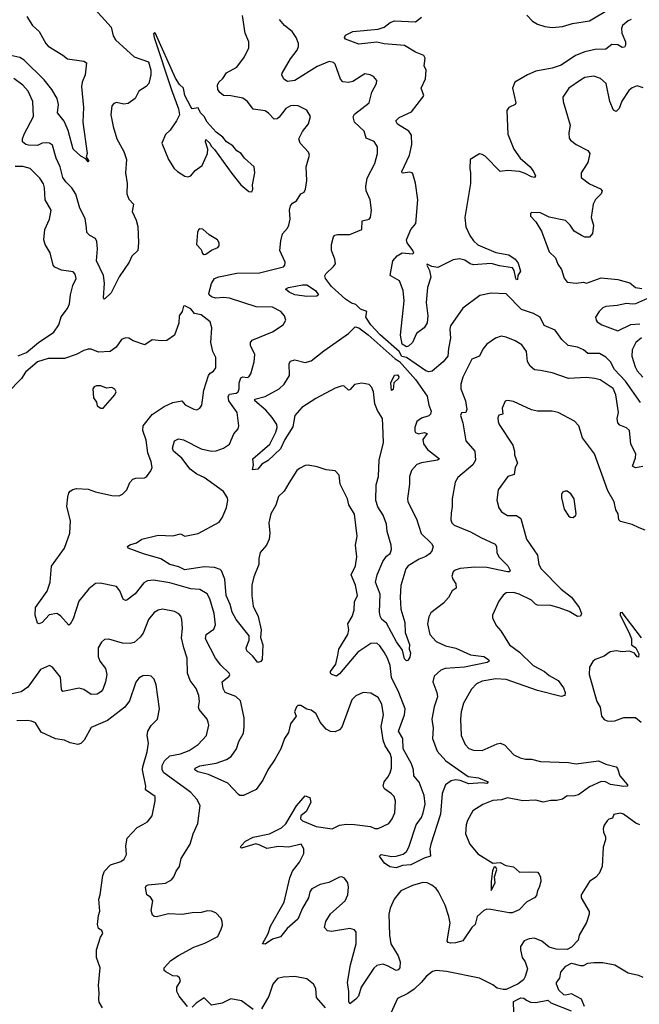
# Model space of a CAD drawing. Extents: x 2056909 to 2160450, y 827444 to 1016825.
# Tile 347 of 501: x 2091435 to 2095601, y 960230 to 966845. Entities that reach past the tile are written whole.
import ezdxf

# ---------------------------------------------------------------- set-up
doc = ezdxf.new("R2010")
doc.units = 0

msp = doc.modelspace()

# ---------------------------------------------------------------- linework, layer by layer
at = {"layer": '0CON10XD'}
for points in [[(2091943.2, 966913.2), (2092050, 966795), (2092064.2, 966735), (2092079.7, 966709.7), (2092203.3, 966595), (2092300.5, 966560.5), (2092315.6, 966504.4), (2092316.5, 966475), (2092303.7, 966416.3), (2092284.3, 966395.7), (2092236.2, 966365), (2092211.2, 966315), (2092165, 966281.4), (2092135, 966277.5), (2092085, 966288.8), (2092067.7, 966282.3), (2092055, 966266.7), (2092047.8, 966205), (2092063.5, 966126.5), (2092086.7, 966045), (2092135, 965959.2), (2092152.3, 965905), (2092145.5, 965815), (2092157.8, 965745), (2092155.7, 965675), (2092168.3, 965638.3), (2092199.2, 965605), (2092190.8, 965555), (2092217.6, 965497.6), (2092228.6, 965455), (2092234, 965345), (2092228, 965295), (2092188.8, 965255), (2092170.8, 965215), (2092102.4, 965117.6), (2092050.7, 965009.3), (2092005, 964967.5), (2091997.5, 964975), (2092004.5, 965075), (2091997.9, 965125), (2091951.5, 965225), (2091957.5, 965305), (2091953.8, 965353.8), (2091944.4, 965374.4), (2091905.6, 965395.6), (2091886, 965415), (2091884.5, 965445.5), (2091875, 965508.8), (2091838.2, 965578.2), (2091812.3, 965672.3), (2091785, 965715.6), (2091745, 965754.4), (2091725.4, 965785), (2091707.8, 965855), (2091679.1, 965915), (2091655, 966000.6), (2091635, 966014.6), (2091615, 966018), (2091585, 966014), (2091555, 965999.3), (2091495, 966000.8), (2091475, 966005.6), (2091454.5, 966025), (2091453.9, 966045), (2091465.3, 966075), (2091528.1, 966195), (2091522.9, 966295), (2091491.9, 966365), (2091456, 966405), (2091395, 966448.5)], [(2094844.3, 966875), (2094882, 966835), (2094916.2, 966815), (2094965, 966798.5), (2095015, 966792.5), (2095085, 966799.3), (2095151.8, 966818.2), (2095265, 966837.9), (2095405, 966918.8)], [(2091482.5, 966865), (2091521.4, 966805), (2091565.8, 966765), (2091609.4, 966685), (2091625, 966667.1), (2091725, 966605.6), (2091755, 966580.6), (2091865.5, 966565.5), (2091883.8, 966555), (2091874.2, 966475), (2091854.2, 966425.8), (2091850, 966395), (2091863.5, 966255), (2091861.5, 966205), (2091860, 966155), (2091888.8, 965945), (2091882.5, 965922.5), (2091900, 965895), (2091895, 965890), (2091880, 965910), (2091845, 965927.5), (2091794.3, 965975), (2091760.7, 966100.7), (2091733.4, 966163.4), (2091689.5, 966219.5), (2091696.2, 966275), (2091687.5, 966315), (2091651.2, 966375), (2091599.9, 966439.9), (2091465, 966571.8), (2091435, 966589.8), (2091375, 966603.9)], [(2092831.8, 963631.8), (2092804.2, 963675), (2092675, 963769.4), (2092625, 963792.2), (2092580.6, 963825), (2092525, 963899.4), (2092468.6, 963945), (2092461.9, 963965), (2092476, 964015), (2092502.4, 964027.6), (2092535, 964022.7), (2092655, 963961.8), (2092725, 963945.4), (2092755, 963948.8), (2092804.5, 963965.5), (2092845, 963993.8), (2092875, 964063.3), (2092902.5, 964095), (2092908.6, 964115), (2092895.7, 964205), (2092841.3, 964285), (2092837, 964313), (2092845, 964328), (2092890, 964335), (2092902.5, 964345), (2092910, 964365), (2092910, 964405), (2092920.7, 964439.3), (2092934, 964446), (2092965, 964440), (2092975, 964444.2), (2092987.8, 964465), (2093010, 964545), (2093015.6, 964595), (2092985.6, 964655), (2092985.6, 964675), (2092997.4, 964692.6), (2093133.4, 964746.6), (2093205.9, 964794.1), (2093223.6, 964826.4), (2093215.8, 964855), (2093190, 964885), (2093135, 964913.3), (2093025, 964915.4), (2092845, 964973.1), (2092805, 964977.8), (2092754.1, 964974.1), (2092725, 964982.1), (2092709.5, 964995), (2092706.9, 965005), (2092725, 965073.3), (2092744, 965106), (2092773.7, 965116.3), (2092895, 965141.5), (2093047, 965143), (2093208, 965185), (2093216.9, 965195), (2093218.8, 965215), (2093184.3, 965295), (2093190.5, 965359.5), (2093202, 965405), (2093235.4, 965444.6), (2093243.8, 965463.8), (2093252.5, 965505), (2093248.6, 965565), (2093254.3, 965595), (2093268.3, 965611.7), (2093295, 965628), (2093325, 965674), (2093347.5, 965685), (2093356.2, 965705), (2093366, 965765), (2093360.8, 965855), (2093384, 965935), (2093376.2, 965955), (2093320, 966015), (2093311.2, 966045), (2093336.8, 966093.2), (2093376, 966145), (2093388.8, 966195), (2093365, 966236.2), (2093305.8, 966265.8), (2093275, 966268.9), (2093255, 966265.6), (2093225, 966248.1), (2093179.7, 966190.3), (2093165, 966178.9), (2093145, 966176.4), (2093107.6, 966217.6), (2093085, 966233.1), (2093003.5, 966243.5), (2092965.5, 966295.5), (2092935, 966316.9), (2092855, 966332.5), (2092805, 966335.6), (2092780.8, 966355), (2092766.6, 966376.6), (2092765.6, 966405), (2092773.1, 966425), (2092800.9, 966449.1), (2092825, 966488.1), (2092894.4, 966525.6), (2092945.7, 966594.3), (2092976, 966655), (2092976.2, 966695), (2092950.8, 966755), (2092933, 966873)], [(2095607.7, 964272.3), (2095508.3, 964415), (2095434.3, 964494.3), (2095406.5, 964546.5), (2095375, 964578.2), (2095332.3, 964602.3), (2095255, 964601.3), (2095225.5, 964625.5), (2095185, 964644), (2095122.5, 964655), (2095080, 964695), (2095035, 964757.8), (2094960.7, 964790.7), (2094933.1, 964845), (2094889.8, 964869.8), (2094807.7, 964897.7), (2094705, 965002.9), (2094605, 965007.1), (2094527.3, 964992.7), (2094413.4, 964906.6), (2094331.3, 964788.7), (2094326.9, 964765), (2094331.5, 964705), (2094316.5, 964635), (2094312.7, 964585), (2094281.4, 964545), (2094206.9, 964483.1), (2094185, 964479.6), (2094165, 964485.2), (2094035.7, 964575.7), (2094002.8, 964582.8), (2093985, 964616.4), (2093858.4, 964728.4), (2093794.8, 964794.8), (2093761.1, 964845), (2093767.5, 964885), (2093725, 964900.6), (2093695, 964930.8), (2093665, 964941.1), (2093625, 964966.2), (2093532, 965052), (2093490.8, 965105), (2093486.2, 965123.8), (2093491.9, 965138.1), (2093545, 965186), (2093557.1, 965205), (2093554.4, 965235), (2093531.2, 965295), (2093531.1, 965335), (2093545, 965386.2), (2093553.6, 965396.4), (2093572.1, 965402.1), (2093655, 965401.8), (2093735.5, 965434.5), (2093736.1, 965493.9), (2093785, 965504.4), (2093792.5, 965515), (2093799.2, 965565), (2093790.8, 965635), (2093764, 965694), (2093760.8, 965725), (2093770.9, 965779.1), (2093821.7, 965878.3), (2093839.4, 965945), (2093839.4, 965989.4), (2093817.3, 966027.3), (2093765, 966047.5), (2093751.2, 966095), (2093685.8, 966155), (2093677.7, 966192.3), (2093685, 966210), (2093783.8, 966285), (2093802.7, 966357.3), (2093833.3, 966415), (2093836, 966435), (2093813.6, 966463.6), (2093790, 966475), (2093755, 966480), (2093675, 966428.5), (2093645, 966422.1), (2093607.3, 966427.3), (2093592.1, 966445), (2093556.7, 966546.7), (2093545, 966557.8), (2093514.5, 966564.5), (2093435, 966531.1), (2093285, 966436.2), (2093235, 966430), (2093210, 966445), (2093196.7, 966475), (2093198.8, 966485), (2093255, 966580.8), (2093299.3, 966640.7), (2093308.6, 966665), (2093308.1, 966685), (2093294.5, 966725), (2093267.1, 966765), (2093215, 966804.6), (2093182.1, 966845)], [(2095545, 966846.5), (2095525, 966836.7), (2095487.8, 966805), (2095481.1, 966785), (2095483.3, 966755), (2095507.1, 966695), (2095507.7, 966672.3), (2095500.7, 966659.3), (2095485, 966656.7), (2095455.5, 966675.5), (2095415, 966678.6), (2095375, 966645.8), (2095304.6, 966644.6), (2095235, 966628.8), (2095172.5, 966605), (2095075, 966540), (2095015, 966519.5), (2094905, 966498.5), (2094848.6, 966475), (2094764.2, 966425), (2094748.6, 966385), (2094770.6, 966285), (2094765, 966274.4), (2094723.8, 966255), (2094710, 966235), (2094717.1, 966075), (2094756.7, 965975), (2094798.9, 965915), (2094866, 965855), (2094890, 965825), (2094903.3, 965795), (2094895.8, 965784.2), (2094875, 965788.6), (2094832.1, 965812.1), (2094795, 965823.8), (2094715, 965830.9), (2094665, 965825.6), (2094565, 965927.5), (2094545, 965938.8), (2094525, 965942.5), (2094463.8, 965905), (2094460, 965845), (2094465.8, 965815), (2094465.7, 965745), (2094427.3, 965515), (2094433.1, 965453.1), (2094460.5, 965395), (2094485, 965359.4), (2094515, 965330.9), (2094635, 965280.4), (2094724.2, 965265), (2094765.4, 965235), (2094785, 965208), (2094801.9, 965155), (2094783.8, 965125), (2094781.2, 965098.8), (2094775, 965096.2), (2094770, 965105), (2094758.7, 965158.7), (2094747.3, 965177.3), (2094659.5, 965190.5), (2094605, 965206.6), (2094485, 965197.8), (2094463.1, 965205), (2094428.2, 965228.3), (2094392.1, 965237.9), (2094348.5, 965231.5), (2094245, 965180.6), (2094206.5, 965186.5), (2094175, 965202.5), (2094171.2, 965195), (2094188.9, 965158.9), (2094199.1, 965115), (2094176.7, 965045), (2094168.1, 964945), (2094178.5, 964855), (2094175, 964807.5), (2094155, 964774), (2094103.2, 964736.8), (2094076.2, 964675), (2094049.4, 964650.6), (2094035, 964646.7), (2094007.1, 964665), (2093994, 964724), (2094020.4, 964955), (2094013.9, 965025), (2093989.1, 965089.1), (2093926, 965125), (2093943.8, 965225), (2093972.9, 965257.1), (2094005, 965278.1), (2094075, 965271.4), (2094083.9, 965276.1), (2094078.2, 965295), (2094039.1, 965345), (2094034.5, 965365), (2094063.3, 965435), (2094097.8, 965475), (2094111.4, 965635), (2094096.4, 965746.4), (2094078.3, 965808.3), (2094074, 965815), (2094055, 965820), (2094013.3, 965813.3), (2094005.8, 965815.8), (2094004.5, 965824.5), (2094054.7, 965935.3), (2094070.7, 966005), (2094068.4, 966068.4), (2094050, 966095), (2093975, 966143.1), (2093963.3, 966165), (2093985, 966187.3), (2094067.8, 966225), (2094146, 966325), (2094151.2, 966335), (2094134, 966385), (2094162.6, 966447.4), (2094168.1, 966505), (2094154.4, 966535), (2094160, 966585), (2094151.2, 966605), (2094095, 966627.1), (2094021.5, 966671.5), (2093885, 966683.2), (2093835, 966694.2), (2093715, 966679.2), (2093625, 966714), (2093617.5, 966725), (2093625, 966740.8), (2093675, 966764.4), (2093845, 966780), (2093885.2, 966794.8), (2093925.4, 966824.6), (2093955, 966836.5), (2094095, 966829.2), (2094135, 966861.2)], [(2092995, 965688.8), (2093002, 965705), (2092999.2, 965735), (2093016.4, 965816.4), (2093011.2, 965855), (2092946.2, 965915), (2092923.8, 965945), (2092895, 965963.8), (2092866.8, 965996.8), (2092825, 966023.8), (2092801.2, 966055), (2092755, 966090), (2092696, 966155), (2092675, 966193.8), (2092649.5, 966219.5), (2092635, 966252.5), (2092595, 966246.7), (2092585, 966260), (2092545.5, 966335), (2092536, 966385), (2092508.2, 966408.2), (2092481.8, 966451.8), (2092345, 966756.7), (2092335, 966750), (2092338, 966725), (2092454.2, 966374.2), (2092503.4, 966246.6), (2092509.2, 966205), (2092490, 966165), (2092446.6, 966103.4), (2092415, 966072.5), (2092390.8, 966015), (2092434.4, 965904.4), (2092472.5, 965845), (2092495, 965824.2), (2092545, 965793.8), (2092565, 965788), (2092585, 965796), (2092615, 965830.8), (2092661.2, 965865), (2092697.5, 965945), (2092700, 965975), (2092683.3, 966025), (2092685, 966040), (2092712.5, 966015), (2092721.2, 965995), (2092745, 965971.4), (2092860.3, 965810.3), (2092921.9, 965735), (2092975, 965690.6), (2092995, 965688.8)], [(2095626.2, 966386.2), (2095585, 966400), (2095553, 966387), (2095530.7, 966369.3), (2095483.1, 966296.9), (2095465, 966248.8), (2095445, 966228), (2095427.6, 966237.6), (2095402.9, 966295), (2095377.8, 966415), (2095339.3, 966449.3), (2095295, 966464.2), (2095235, 966455.6), (2095205, 966438.1), (2095127.5, 966385), (2095086.2, 966325), (2095088, 966295), (2095135.6, 966135), (2095125.8, 966085), (2095129.3, 966049.3), (2095137.5, 966035), (2095175.9, 966005.9), (2095255, 965966.2), (2095268, 965945), (2095255.4, 965884.6), (2095208.8, 965815), (2095208.8, 965785), (2095265, 965740.8), (2095339.3, 965709.3), (2095350.8, 965695), (2095344.3, 965675), (2095305, 965637.5), (2095289.4, 965605), (2095277.8, 965515), (2095293.3, 965465), (2095285, 965407.5), (2095265, 965383.8), (2095235, 965383.8), (2095212.5, 965395), (2095163, 965423), (2095136, 965465), (2095105, 965495.7), (2094995, 965518), (2094935, 965548), (2094875, 965550), (2094868.3, 965541.7), (2094870, 965525), (2094905.8, 965485.8), (2094942.7, 965422.7), (2094994.3, 965284.3), (2095036.2, 965245), (2095051.7, 965201.7), (2095076.9, 965166.9), (2095095, 965107.5), (2095115, 965081.2), (2095175, 965073.8), (2095225, 965081.2), (2095245, 965074), (2095345, 965111.1), (2095455, 965100), (2095536.3, 965076.3), (2095574.5, 965044.5), (2095618.3, 965038.3)], [(2091424.1, 964585.9), (2091481.2, 964608.8), (2091562, 964675), (2091664.4, 964745), (2091697.1, 964795), (2091712.6, 964847.4), (2091755, 964903.8), (2091770, 964935), (2091776, 964995), (2091791.7, 965058.3), (2091814, 965105), (2091808, 965135), (2091795, 965150), (2091715, 965161.4), (2091671.3, 965181.3), (2091660.8, 965195), (2091639.1, 965279.1), (2091606.7, 965335), (2091596.4, 965366.4), (2091604.2, 965435.8), (2091635.5, 965504.5), (2091646.7, 965565), (2091605.7, 965635), (2091601.9, 965715), (2091595, 965741.2), (2091569.1, 965779.1), (2091505, 965845.6), (2091455, 965858.1), (2091405, 965857.8)], [(2092675, 965267.5), (2092685, 965270), (2092725, 965296.7), (2092766.7, 965315), (2092776, 965325), (2092775.7, 965345), (2092764, 965365), (2092708.3, 965398.3), (2092665, 965438), (2092645, 965440), (2092636.4, 965433.6), (2092631.2, 965415), (2092622.5, 965335), (2092655, 965300), (2092663.8, 965273.8), (2092675, 965267.5)], [(2093365, 964984.8), (2093285, 964995.9), (2093245.8, 965015), (2093222.5, 965035), (2093242.5, 965045), (2093336.2, 965063.8), (2093365, 965063.2), (2093422.7, 965025), (2093444.3, 964995), (2093432.2, 964987.8), (2093365, 964984.8)], [(2095675, 964981.2), (2095575, 964936), (2095555, 964932.5), (2095515, 964938.9), (2095452.5, 964925), (2095375, 964918.5), (2095355, 964908.5), (2095331.5, 964885), (2095306.9, 964845), (2095309.4, 964825), (2095317.5, 964815), (2095348.8, 964795), (2095455, 964754.2), (2095543.4, 964796.6), (2095605, 964802.2)], [(2092737.6, 964482.4), (2092754.2, 964505), (2092754.3, 964575), (2092732.5, 964615), (2092720, 964675), (2092726.7, 964775), (2092716.2, 964815), (2092655, 964862), (2092610, 964870), (2092585, 964902.5), (2092545, 964922.5), (2092535, 964920), (2092527, 964883), (2092506.7, 964855), (2092503.8, 964805), (2092476, 964724), (2092425, 964690), (2092385, 964686.2), (2092325, 964693.8), (2092275, 964661.2), (2092197.9, 964687.9), (2092167.5, 964705), (2092145, 964706.9), (2092120, 964695), (2092083.1, 964645), (2092044, 964615), (2091965, 964610), (2091915, 964630.5), (2091895, 964631.5), (2091866.9, 964623.1), (2091815, 964594.6), (2091735, 964568.8), (2091625, 964568.8), (2091555, 964546.2), (2091472.9, 964477.1), (2091446.2, 964435), (2091352.7, 964337.3)], [(2094035, 962536.7), (2094020.7, 962550.7), (2094008.5, 962608.5), (2093968.1, 962665), (2093900.4, 962790.4), (2093870, 962815), (2093857.9, 962837.9), (2093852.9, 962865), (2093858.5, 962985), (2093827.5, 963065), (2093838.8, 963115), (2093875.2, 963204.8), (2093900.6, 963239.4), (2093925, 963259.2), (2093934.6, 963285), (2093932.5, 963315), (2093905.2, 963405), (2093901.2, 963455), (2093879.2, 963515), (2093841.5, 963571.5), (2093829.1, 963615), (2093830.9, 963719.1), (2093846.5, 963775), (2093851, 963885), (2093880.4, 964005), (2093877.2, 964117.2), (2093874.4, 964165), (2093839.7, 964219.7), (2093822.8, 964262.8), (2093814.3, 964344.3), (2093802.7, 964372.7), (2093784, 964394), (2093735, 964402), (2093685, 964394.3), (2093655, 964358.9), (2093645, 964355.6), (2093614.5, 964384.5), (2093595, 964383.3), (2093555, 964368.2), (2093425, 964298.7), (2093331.9, 964238.1), (2093283.6, 964186.4), (2093270.5, 964109.5), (2093217.7, 964025), (2093188, 963962), (2093105, 963882.9), (2093061.7, 963858.3), (2093035.7, 963824.3), (2093000.7, 963820.7), (2093005.7, 963855), (2093002.1, 963895), (2093117.3, 963992.7), (2093157.7, 964072.3), (2093165.6, 964104.4), (2093163.1, 964125), (2093131.5, 964171.5), (2093090.3, 964220.3), (2093015.6, 964285), (2093015.7, 964295), (2093085, 964312.4), (2093178.6, 964365), (2093211.9, 964395), (2093248.5, 964455), (2093246.9, 964535), (2093255, 964550.8), (2093285, 964558.5), (2093355, 964541.8), (2093395, 964552.5), (2093479.3, 964620.7), (2093645, 964735.6), (2093689.8, 964780.2), (2093715, 964775.4), (2093778.1, 964728.1), (2093958.8, 964565), (2093988.9, 964548.9), (2094095, 964427.5), (2094174.5, 964315), (2094185.5, 964255), (2094200, 964215), (2094195.5, 964195), (2094185, 964182.1), (2094135, 964167.4), (2094104.7, 964145), (2094090.4, 964105), (2094090.2, 964080.2), (2094095, 964071.4), (2094115, 964062.5), (2094155, 964070.6), (2094173.8, 964065), (2094145.8, 964025), (2094149.4, 963995), (2094176, 963956), (2094256, 963895), (2094243.8, 963886.2), (2094135, 963866.6), (2094105, 963855.3), (2094068.5, 963815), (2094054.6, 963775), (2094054.4, 963725), (2094041.3, 963628.7), (2094044.5, 963605), (2094101.9, 963491.9), (2094133.6, 963393.6), (2094204, 963325), (2094214, 963305), (2094205.7, 963275), (2094190, 963255), (2094165, 963238.2), (2094119.7, 963220.3), (2094046, 963175), (2094030, 963155), (2093996.3, 963043.7), (2093992.7, 962965), (2093998.2, 962885), (2094023.5, 962795), (2094026.6, 962726.6), (2094055, 962647.5), (2094053.3, 962615), (2094061.3, 962591.3), (2094057.5, 962562.5), (2094045, 962540), (2094035, 962536.7)], [(2095623.6, 963843.6), (2095573.8, 963833.8), (2095555, 963844), (2095575, 963901.2), (2095578.1, 963928.1), (2095542.6, 963992.6), (2095533.5, 964085), (2095515, 964103.3), (2095469.8, 964119.8), (2095456.7, 964135), (2095452.5, 964165), (2095460.8, 964205), (2095443.1, 964325), (2095425, 964366.9), (2095336.2, 964425), (2095302.5, 964435), (2095245, 964441.5), (2095125, 964434.4), (2095015, 964472.9), (2094935, 964486.9), (2094895, 964493.1), (2094866.4, 964516.4), (2094848.9, 964548.9), (2094842.2, 964615), (2094811.2, 964661.2), (2094765, 964688.1), (2094705, 964712.5), (2094672.7, 964717.3), (2094634.5, 964705.5), (2094575.6, 964664.4), (2094548.9, 964631.1), (2094525, 964584), (2094475, 964563.8), (2094415, 964443.8), (2094401.1, 964395), (2094400.6, 964365), (2094432.2, 964285), (2094441.9, 964225), (2094435, 964206.2), (2094405, 964203.3), (2094398, 964185), (2094414.4, 964135), (2094433.3, 964015), (2094494.3, 963945), (2094499.4, 963885), (2094481.9, 963855), (2094381.1, 963768.9), (2094363, 963737), (2094341.9, 963625), (2094342.5, 963575), (2094335, 963530), (2094334, 963485), (2094340.8, 963465), (2094355, 963449.2), (2094464.5, 963404.5), (2094534, 963365), (2094631.1, 963321.1), (2094640, 963305), (2094642.2, 963265), (2094656, 963236), (2094715.6, 963175), (2094732.5, 963145), (2094725, 963136), (2094715, 963135.6), (2094575, 963164.7), (2094495, 963167.3), (2094395, 963157.3), (2094363.2, 963146.8), (2094348.8, 963135), (2094340.8, 963105), (2094345.8, 963085), (2094366.7, 963055), (2094368.8, 963025), (2094342.2, 963007.8), (2094317.9, 962962.1), (2094284.4, 962925.6), (2094199.7, 962860.3), (2094185, 962832.5), (2094176.9, 962785), (2094191.4, 962715), (2094235, 962666), (2094296.9, 962636.9), (2094367.3, 962622.7), (2094465, 962578.1), (2094555, 962566), (2094586.2, 962545), (2094591.2, 962535), (2094577.5, 962525), (2094425, 962494.3), (2094295, 962484.6), (2094266, 962474), (2094220.8, 962435), (2094213.3, 962395), (2094239.2, 962325), (2094243.3, 962295), (2094221.7, 962228.3), (2094206, 962145), (2094214.6, 962085), (2094209.2, 962015), (2094241.3, 961931.3), (2094300, 961865), (2094450.5, 961760.5), (2094520, 961750), (2094583.3, 961725), (2094575, 961713.5), (2094545, 961717.5), (2094455, 961711.4), (2094395, 961733.7), (2094365, 961736.6), (2094335, 961730.4), (2094297.7, 961705), (2094274.8, 961645), (2094263.4, 961506.6), (2094198.9, 961305), (2094193.2, 961273.2), (2094197.5, 961225), (2094155, 961211.2), (2094065, 961165.6), (2094008.3, 961161.7), (2093965, 961146.2), (2093923.3, 961153.3), (2093887.3, 961177.3), (2093854, 961225), (2093865, 961236.7), (2093935, 961222.1), (2093965, 961225.4), (2094011.7, 961238.3), (2094035, 961257.1), (2094050.4, 961285), (2094099.1, 961435), (2094135, 961485.6), (2094147.6, 961515), (2094160.5, 961575), (2094155, 961632), (2094121, 961721), (2094085.4, 961765), (2094082.7, 961805), (2094069.4, 961845), (2094011.7, 961945), (2094011.1, 962015), (2093982, 962065), (2094020.7, 962175), (2094025.3, 962215), (2093982.6, 962325), (2093934.7, 962425), (2093925, 962506), (2093908.4, 962555), (2093885, 962596.5), (2093855, 962638.9), (2093835.8, 962655), (2093795, 962653.5), (2093707.8, 962595), (2093585, 962449.4), (2093565, 962433.1), (2093534.2, 962445), (2093524.4, 962455), (2093524.2, 962465), (2093560.9, 962515), (2093573.7, 962576.3), (2093579.6, 962615), (2093640.4, 962715), (2093647.9, 962745), (2093640.4, 962785), (2093670, 962835), (2093683.2, 962876.8), (2093685.5, 962934.5), (2093706.9, 962975), (2093691.6, 963045), (2093663.2, 963115), (2093691.5, 963175), (2093700.6, 963235), (2093691.9, 963315), (2093702.9, 963375), (2093685, 963522.5), (2093648.6, 963585), (2093638.1, 963625), (2093589.2, 963725), (2093582, 963785), (2093555, 963813.3), (2093495, 963821.2), (2093435, 963841.2), (2093375, 963851.4), (2093355, 963849.4), (2093315, 963830), (2093298.6, 963815), (2093245, 963730), (2093212.4, 963677.6), (2093175, 963642), (2093157.2, 963582.8), (2093123.9, 963525), (2093109.1, 963465), (2093115.8, 963394.2), (2093111.2, 963355), (2093093.8, 963315), (2093052.5, 963265), (2093042, 963225), (2093042, 963185), (2093009.1, 963100.9), (2092996.2, 963045), (2092996.4, 962975), (2093004.6, 962905), (2093038.1, 962835), (2093059.2, 962745), (2093054.3, 962695), (2093070, 962645), (2093065, 962546.7), (2093055, 962533.3), (2093035, 962526.7), (2093000, 962570), (2092961.2, 962605), (2092956.7, 962625), (2092977.8, 962675), (2092978.5, 962705), (2092890.3, 962815), (2092862.4, 962865), (2092849.3, 962915), (2092823.6, 962975), (2092813.9, 963085), (2092791.5, 963141.5), (2092781.5, 963151.5), (2092744.1, 963164.1), (2092675, 963168.2), (2092545, 963149.6), (2092505, 963169.2), (2092444.2, 963185), (2092383.4, 963223.4), (2092266.7, 963255), (2092165, 963293.3), (2092160, 963305), (2092174.2, 963315.8), (2092219.5, 963330.5), (2092255.7, 963354.3), (2092365, 963381.9), (2092465, 963376.9), (2092515, 963389.4), (2092545, 963375.6), (2092635, 963393.1), (2092775, 963468), (2092797.7, 963502.3), (2092825, 963566.7), (2092834.4, 963615), (2092831.8, 963631.8)], [(2095615, 964706.7), (2095576.7, 964675), (2095553.3, 964626.7), (2095550.4, 964585), (2095573.2, 964513.2), (2095586.4, 964485), (2095625, 964442.2)], [(2095640, 963415), (2095599.3, 963430.7), (2095552.1, 963452.1), (2095475, 963474), (2095463.3, 963485), (2095458.8, 963525), (2095441.7, 963551.7), (2095431.4, 963605), (2095389.5, 963679.5), (2095298.7, 963928.7), (2095219.4, 964035), (2095192.9, 964115), (2095165, 964147.5), (2095054.5, 964204.5), (2095015, 964214.3), (2094915.6, 964215.6), (2094875, 964223.1), (2094755, 964278.6), (2094715, 964285.8), (2094698.8, 964281.2), (2094678.5, 964235), (2094682.5, 964195), (2094655, 964187.5), (2094649.5, 964170.5), (2094651.4, 964145), (2094658, 964125), (2094750.6, 963985), (2094760.6, 963945), (2094760.7, 963920.7), (2094781.8, 963865), (2094766.2, 963835), (2094760, 963790), (2094715.4, 963774.6), (2094651.4, 963685), (2094642.7, 963617.3), (2094656.9, 963565), (2094675, 963539.2), (2094714.6, 963514.6), (2094775, 963514.4), (2094804, 963494), (2094841.1, 963355), (2094915, 963246.2), (2094925.6, 963185), (2094939.5, 963155), (2095075, 963019.5), (2095145.6, 962965), (2095197.1, 962895), (2095212, 962855), (2095205, 962836.7), (2095185.9, 962834.1), (2095128.1, 962868.1), (2095062.7, 962892.7), (2095005, 962908), (2094915, 962911.5), (2094902.5, 962917.5), (2094875, 962944.2), (2094793.3, 962985), (2094755, 962995.6), (2094705.9, 962994.1), (2094685, 962978.8), (2094655, 962938.8), (2094613.3, 962845), (2094613.1, 962825), (2094637.8, 962775), (2094668.8, 962738.8), (2094726.9, 962645), (2094795, 962594.5), (2094886.9, 962505), (2094962.5, 962465), (2094995, 962438.8), (2095054.3, 962405), (2095090.8, 962355), (2095101.4, 962325), (2095098.8, 962305), (2095075, 962298.1), (2094915, 962338.4), (2094705, 962411.1), (2094635, 962416.8), (2094545, 962399.5), (2094506.7, 962383.3), (2094472.4, 962347.6), (2094418.3, 962251.7), (2094402.7, 962195), (2094397.8, 962145), (2094402.7, 962035), (2094430.5, 961975), (2094455, 961948.9), (2094485, 961936.7), (2094545, 961934.5), (2094645, 961980), (2094665, 961983.1), (2094695, 961972), (2094756.2, 961905), (2094800, 961885), (2094835, 961876.7), (2094875, 961876.5), (2094935, 961860.5), (2095125, 961854.3), (2095175, 961845.6), (2095325.4, 961865.4), (2095375, 961843.8), (2095444.5, 961824.5), (2095454.3, 961814.3), (2095470, 961765), (2095521.2, 961705), (2095520, 961695), (2095497.4, 961692.6), (2095407, 961707), (2095373.4, 961723.4), (2095345, 961725.6), (2095265, 961690.9), (2095192.6, 961637.4), (2095155, 961628.6), (2095115, 961629.5), (2095085, 961606.7), (2095045, 961598.2), (2095005, 961598.8), (2094955, 961588.6), (2094905, 961601.3), (2094816.5, 961596.5), (2094715, 961616.2), (2094675, 961604.3), (2094615, 961598.1), (2094547.8, 961572.2), (2094481.3, 961528.7), (2094444.4, 961465), (2094435.6, 961435), (2094432.2, 961375), (2094460, 961305), (2094515, 961240), (2094615, 961178), (2094665, 961182.9), (2094702.8, 961162.8), (2094755, 961153.9), (2094795, 961116.7), (2094860.9, 961119.1), (2094915, 961117.9), (2094927.5, 961105), (2094935, 961083.3), (2094937.5, 961055), (2094927.8, 961015), (2094916.2, 960995), (2094908.9, 960961.1), (2094896.7, 960945), (2094845, 960917.5), (2094792.5, 960865), (2094745.2, 960844.8), (2094725, 960843.7), (2094602.7, 960867.3), (2094575, 960868.5), (2094555, 960860), (2094511.3, 960818.7), (2094496.7, 960765), (2094473.8, 960745), (2094414.2, 960655.8), (2094365, 960641.8), (2094330.4, 960640.4), (2094315.6, 960645.6), (2094309.2, 960655), (2094327.7, 960775), (2094319.5, 960819.5), (2094294.7, 960895), (2094250, 960985), (2094235, 961006.5), (2094205, 961030), (2094175, 961045.6), (2094145, 961048.5), (2094075, 961028.2), (2093998.1, 960991.9), (2093952.7, 960935), (2093925.3, 960874.7), (2093915.4, 960835), (2093920.4, 960695), (2093929.1, 960635), (2093978.8, 960555), (2093993.1, 960515), (2093991.5, 960475), (2093979.7, 960460.3), (2093965, 960456.4), (2093907.9, 960487.9), (2093875, 960498.2), (2093835, 960491.1), (2093815, 960471.4), (2093729.4, 960345), (2093711.4, 960285), (2093695, 960264.2), (2093655, 960232.5), (2093648.3, 960248.3), (2093648.1, 960315), (2093639.5, 960375), (2093658.8, 960495), (2093696.9, 960635), (2093697.1, 960715), (2093685, 960730.8), (2093655, 960738.6), (2093531.7, 960718.3), (2093505, 960722.5), (2093484.4, 960745), (2093493.8, 960786.2), (2093525, 960837.1), (2093622.9, 960925), (2093640.6, 960965), (2093645.8, 961015.8), (2093641.2, 961045), (2093617.3, 961077.3), (2093600, 961085), (2093585, 961084), (2093512.2, 961047.8), (2093455, 961033.6), (2093397.8, 961005), (2093385.4, 960985), (2093376.2, 960945), (2093335.4, 960875), (2093305, 960801.9), (2093232, 960738), (2093187.9, 960682.1), (2093135, 960666.9), (2093085, 960632.9), (2093067.5, 960635), (2093105.8, 960705), (2093122, 960755), (2093212.5, 960915), (2093251.4, 961078.6), (2093269.2, 961125), (2093316, 961185), (2093345, 961242.5), (2093346, 961275), (2093326.2, 961305), (2093243.8, 961286.2), (2093175, 961289.2), (2093095.5, 961275.5), (2093045, 961302.1), (2093022.8, 961307.2), (2092925, 961277.5), (2092920, 961285), (2092923.8, 961295), (2092952.5, 961325), (2093005, 961352.9), (2093115, 961375.6), (2093195, 961414.2), (2093225, 961441.2), (2093295, 961563.3), (2093355, 961630), (2093385, 961620), (2093392.5, 961585), (2093360, 961525), (2093323.8, 961495), (2093322.5, 961475), (2093335, 961461.4), (2093427.5, 961425), (2093535, 961407.5), (2093585, 961433.8), (2093631.2, 961438.8), (2093685, 961438.1), (2093794.2, 961424.2), (2093821.7, 961411.7), (2093845, 961410), (2093916, 961445), (2093938, 961475), (2093955.7, 961515), (2093960.8, 961595), (2093952.9, 961625), (2093935, 961644.2), (2093886.4, 961676.4), (2093878.2, 961695), (2093884.6, 961725), (2093910.5, 961755), (2093926.4, 961785), (2093933.5, 961815), (2093935.4, 961885), (2093925.5, 961915), (2093892.1, 961965), (2093878.9, 962005), (2093865.3, 962095), (2093880.9, 962175), (2093869.5, 962245), (2093845, 962290), (2093795, 962320), (2093745, 962324), (2093695, 962303.1), (2093668.5, 962275), (2093599.4, 962090.6), (2093585, 962074.2), (2093555, 962059.2), (2093525, 962062.9), (2093495, 962078), (2093455.6, 962125.6), (2093436.7, 962163.3), (2093425, 962183.8), (2093395, 962206.2), (2093365, 962212.5), (2093325, 962236.7), (2093305, 962236.7), (2093295, 962227.5), (2093283.3, 962195), (2093292.5, 962165), (2093256.2, 962115), (2093242.9, 962055), (2093214.4, 962015), (2093189.5, 961945), (2093150.6, 961875), (2093101.9, 961805), (2093070, 961735), (2093025, 961673.3), (2092938.3, 961631.7), (2092915, 961632), (2092905, 961638.8), (2092833.3, 961715), (2092705, 961772.9), (2092632.1, 961792.1), (2092611.5, 961805), (2092615, 961816.2), (2092645, 961832.4), (2092755, 961849.3), (2092825, 961874.6), (2092856.4, 961893.6), (2092891.5, 961945), (2092907.5, 961995), (2092939.8, 962050.2), (2092943.3, 962093.3), (2092943.1, 962155), (2092918.2, 962268.2), (2092888.1, 962298.1), (2092815.7, 962325), (2092802.4, 962352.4), (2092796.9, 962395), (2092844, 962435), (2092848, 962445), (2092844, 962455), (2092787.6, 962507.6), (2092750.3, 962555), (2092683.5, 962685), (2092687.5, 962715), (2092740, 962750), (2092750.7, 962779.3), (2092741.8, 962855), (2092712.9, 962952.9), (2092695, 962986.9), (2092646.8, 963016.8), (2092585, 963020.4), (2092445, 963061.5), (2092335, 963079.1), (2092295, 963073.8), (2092269.3, 963060.7), (2092211.7, 962988.3), (2092155.4, 962944.6), (2092145, 962942.9), (2092131.2, 962951.2), (2092108.3, 963008.3), (2092085, 963036), (2091975, 963058.6), (2091945, 963055.6), (2091898.6, 963021.4), (2091832.6, 962937.4), (2091795, 962818.8), (2091775, 962783.3), (2091765, 962776.7), (2091709.8, 962839.8), (2091685, 962854.3), (2091633.8, 962846.2), (2091585, 962795.8), (2091565, 962786.7), (2091555, 962790), (2091538.1, 962845), (2091540.6, 962895), (2091619.5, 963005), (2091638.8, 963065), (2091647.9, 963172.1), (2091735.5, 963295), (2091772.9, 963395), (2091777, 963477), (2091750.6, 963575), (2091757.3, 963637.3), (2091764.2, 963665), (2091773.4, 963676.6), (2091791.3, 963688.7), (2091815.6, 963694.4), (2091895, 963690), (2091945, 963672.2), (2092055, 963648.6), (2092104.1, 963645.9), (2092125, 963656.2), (2092154, 963685), (2092175.8, 963734.2), (2092195, 963756.7), (2092216.4, 963763.6), (2092273, 963767), (2092286.4, 963773.6), (2092317.3, 963812.7), (2092326, 963835), (2092318.1, 963875), (2092295.5, 963935), (2092285, 964020), (2092262.5, 964085), (2092265.6, 964115), (2092325, 964192.9), (2092405, 964245.8), (2092465, 964272.9), (2092524.2, 964284.2), (2092547.7, 964257.7), (2092605, 964228), (2092625, 964223.8), (2092645, 964233.8), (2092659.2, 964255), (2092673.1, 964355), (2092703.6, 964455), (2092715, 964470.8), (2092737.6, 964482.4)], [(2093935, 964354.2), (2093929.6, 964405), (2093954.4, 964455.6), (2093975, 964458.5), (2093983.3, 964445), (2093981.1, 964435), (2093950, 964405), (2093945, 964360), (2093935, 964354.2)], [(2091995, 964233.8), (2092073.3, 964325), (2092083.3, 964345), (2092075, 964362.5), (2092055, 964373.3), (2092019.3, 964369.3), (2091980, 964385), (2091950, 964385), (2091935, 964377.5), (2091927.5, 964365), (2091930, 964305), (2091950, 964275), (2091955, 964250), (2091980, 964235), (2091995, 964233.8)], [(2095155, 963500), (2095173.8, 963515), (2095175.8, 963525), (2095162.5, 963625), (2095139.3, 963659.3), (2095115, 963677.5), (2095103, 963677), (2095085, 963670), (2095077.5, 963655), (2095077, 963633), (2095095.8, 963555), (2095125, 963511.4), (2095135, 963502.5), (2095155, 963500)], [(2092562, 960215), (2092506, 960285), (2092490.8, 960315), (2092492, 960345), (2092515.9, 960384.1), (2092508.3, 960408.3), (2092495, 960418.8), (2092465, 960421.2), (2092417.7, 960447.7), (2092406.7, 960456.7), (2092406.2, 960475), (2092451.9, 960525), (2092501.5, 960558.5), (2092605, 960614.4), (2092680.2, 960639.8), (2092766.7, 960685), (2092790, 960735), (2092798.3, 960761.7), (2092796.7, 960785), (2092790, 960805), (2092753.9, 960843.9), (2092725, 960856.2), (2092697.7, 960857.7), (2092655, 960845.8), (2092595, 960844.4), (2092526.3, 960833.7), (2092435, 960838.5), (2092355, 960817.1), (2092339.2, 960819.2), (2092328, 960828), (2092319.5, 960859.5), (2092330, 960925), (2092315, 960948.8), (2092290, 960965), (2092280.8, 961015), (2092284.5, 961025.5), (2092297.6, 961032.4), (2092415.5, 961044.5), (2092455, 961066), (2092471.4, 961085), (2092487.1, 961125), (2092509.2, 961155), (2092520.7, 961209.3), (2092581.4, 961305), (2092600, 961375), (2092631.9, 961445), (2092648.6, 961565), (2092625, 961608), (2092585, 961652.9), (2092557.5, 961672.5), (2092403.2, 961785), (2092391.8, 961805), (2092392.2, 961835), (2092409.2, 961865), (2092445, 961900), (2092515, 961913.3), (2092575, 961934), (2092635.3, 961974.7), (2092690, 962035), (2092705.7, 962105), (2092702.9, 962125), (2092694, 962145), (2092641.2, 962211.2), (2092636.9, 962225), (2092643.6, 962265), (2092639.6, 962305), (2092620.5, 962350.5), (2092580, 962405), (2092561.8, 962455), (2092560.5, 962555), (2092537.1, 962625), (2092522.7, 962692.7), (2092528.5, 962755), (2092525.6, 962815), (2092517.6, 962837.6), (2092505, 962852), (2092475, 962868.6), (2092394.3, 962884.3), (2092365, 962876.7), (2092338.6, 962861.4), (2092300, 962815), (2092265, 962723.8), (2092244.5, 962695.5), (2092205, 962660), (2092176.4, 962653.6), (2092125, 962655.6), (2092035, 962682.5), (2092005, 962680), (2091985, 962663.3), (2091962.5, 962625), (2091963, 962567), (2091974.4, 962535), (2092010.9, 962485), (2092020.5, 962445), (2092011.9, 962395), (2091994.2, 962345), (2091981.3, 962328.7), (2091955, 962312.5), (2091915, 962310.8), (2091866.7, 962345), (2091835, 962352.5), (2091725, 962331.2), (2091716, 962345), (2091708.3, 962428.3), (2091655, 962493.8), (2091635, 962506), (2091575, 962479.2), (2091488.9, 962361.1), (2091445, 962329.5), (2091385, 962315.5)], [(2095615, 962692), (2095485, 962862.5), (2095471.2, 962858.8), (2095472, 962845), (2095529.4, 962729.4), (2095548.9, 962685), (2095548.8, 962645), (2095578.1, 962625), (2095597.5, 962585), (2095595, 962562.5), (2095585, 962563.3), (2095568.8, 962588.8), (2095535, 962602.5), (2095485, 962596.7), (2095445, 962604.2), (2095405, 962597.1), (2095365, 962569.2), (2095303.8, 962545), (2095288.3, 962531.7), (2095266.2, 962495), (2095264.3, 962445), (2095314.3, 962265), (2095336.9, 962225), (2095345.9, 962165.9), (2095365, 962143.8), (2095385, 962134), (2095415, 962131.2), (2095435, 962133.3), (2095497, 962157), (2095575, 962157.5), (2095612.5, 962125)], [(2091990.8, 960205), (2091968.6, 960245), (2091965.7, 960265), (2091969.2, 960305), (2091964.4, 960355), (2091976.7, 960475), (2091950.8, 960545), (2091950, 960595), (2091978.3, 960681.7), (2091993.3, 960705), (2091986.7, 960725), (2091965, 960740), (2091958.8, 960765), (2091964.1, 960825.9), (2091973.3, 960855), (2091965.8, 960935), (2091975.8, 960965), (2091992.9, 961095), (2092004.2, 961125), (2092044.5, 961165.5), (2092115, 961188.8), (2092136.7, 961205), (2092153.3, 961235), (2092148.8, 961295), (2092156.2, 961345), (2092225, 961418), (2092263, 961437), (2092293.3, 961455), (2092326.2, 961495), (2092346.1, 961596.1), (2092345, 961626.7), (2092286.7, 961665), (2092280, 961675), (2092281.9, 961695), (2092260.7, 961805), (2092261.8, 961825), (2092292.2, 961925), (2092300.6, 961985), (2092292.5, 962035), (2092295.7, 962065), (2092318, 962102), (2092361.2, 962145), (2092374.2, 962215), (2092351.4, 962375), (2092338.8, 962415), (2092317.5, 962435), (2092295, 962439.2), (2092263, 962437), (2092235, 962421.2), (2092215.6, 962394.4), (2092171.9, 962268.1), (2092142.5, 962225), (2092025, 962135.7), (2091915, 962090), (2091868.6, 962005), (2091845, 961982), (2091825, 961975.8), (2091775, 961987.1), (2091735, 962004.4), (2091675, 962013.1), (2091578.3, 962058.3), (2091540.5, 962120.5), (2091515, 962132), (2091485, 962135.7), (2091416.1, 962133.9)], [(2095605, 961436.2), (2095577.3, 961447.3), (2095495, 961506.2), (2095475, 961513.3), (2095430, 961505), (2095419.3, 961480.7), (2095396.4, 961473.6), (2095385, 961462.5), (2095365, 961432.5), (2095358.3, 961408.3), (2095358.8, 961385), (2095373.8, 961355), (2095373.8, 961335), (2095356.4, 961286.4), (2095350, 961155), (2095330.7, 961109.3), (2095307.3, 961082.7), (2095264.5, 961055.5), (2095208.6, 960965), (2095210, 960945), (2095262.7, 960852.7), (2095264.3, 960835), (2095245, 960780), (2095196.9, 960695), (2095188.6, 960661.4), (2095145, 960614.5), (2095115, 960598.8), (2095040.9, 960599.1), (2094995, 960613.1), (2094945, 960653.3), (2094895, 960673.1), (2094859.8, 960670.2), (2094826.2, 960655), (2094802.7, 960617.3), (2094800.8, 960595), (2094812, 960545), (2094833.3, 960515), (2094848.3, 960468.3), (2094834.1, 960415.9), (2094821.2, 960395), (2094785, 960367.5), (2094705, 960330), (2094685, 960328.8), (2094645, 960338.8), (2094615, 960361.2), (2094525, 960405.8), (2094305, 960450.6), (2094235, 960455.8), (2094210.5, 960449.5), (2094170.3, 960419.7), (2094134.2, 960375), (2094087.7, 960332.3), (2094045, 960301.9), (2093975, 960268.8), (2093918.6, 960145)], [(2094605, 960994.1), (2094631.2, 961045), (2094627.3, 961085), (2094643.5, 961135), (2094635, 961150), (2094625, 961153.8), (2094613.5, 961126.5), (2094604.8, 961055), (2094605, 960994.1)], [(2095232.5, 960215), (2095212.5, 960265), (2095145, 960300), (2095105, 960290), (2095093.9, 960293.9), (2095060, 960325), (2095043.8, 960365), (2095044.3, 960375.7), (2095065.8, 960405), (2095073.8, 960445), (2095106, 960485), (2095145, 960507.1), (2095205, 960490), (2095225, 960491.2), (2095254.4, 960505.6), (2095295, 960510.8), (2095355, 960510), (2095435, 960494.2), (2095525, 960442), (2095595, 960425.7), (2095623, 960413)], [(2093490.6, 960205), (2093431.1, 960275), (2093425.5, 960335.5), (2093410, 960365), (2093365, 960401.4), (2093285, 960417.5), (2093205, 960412.9), (2093167.6, 960402.4), (2093135.7, 960365), (2093108.6, 960285), (2093060.9, 960199.1)], [(2093005, 960193.8), (2092925, 960252), (2092855, 960265.7), (2092795, 960237.5), (2092725, 960224.2), (2092675, 960272.5), (2092622.1, 960237.9), (2092595, 960211.4)], [(2094757.5, 960175), (2094755, 960247.5), (2094805, 960273.3), (2094825, 960270), (2094842.5, 960257.5), (2094870, 960245), (2094905, 960242), (2094985, 960258), (2095005, 960240), (2095142.5, 960185)]]:
    msp.add_lwpolyline(points, dxfattribs=at)

doc.saveas('drawing.dxf')
